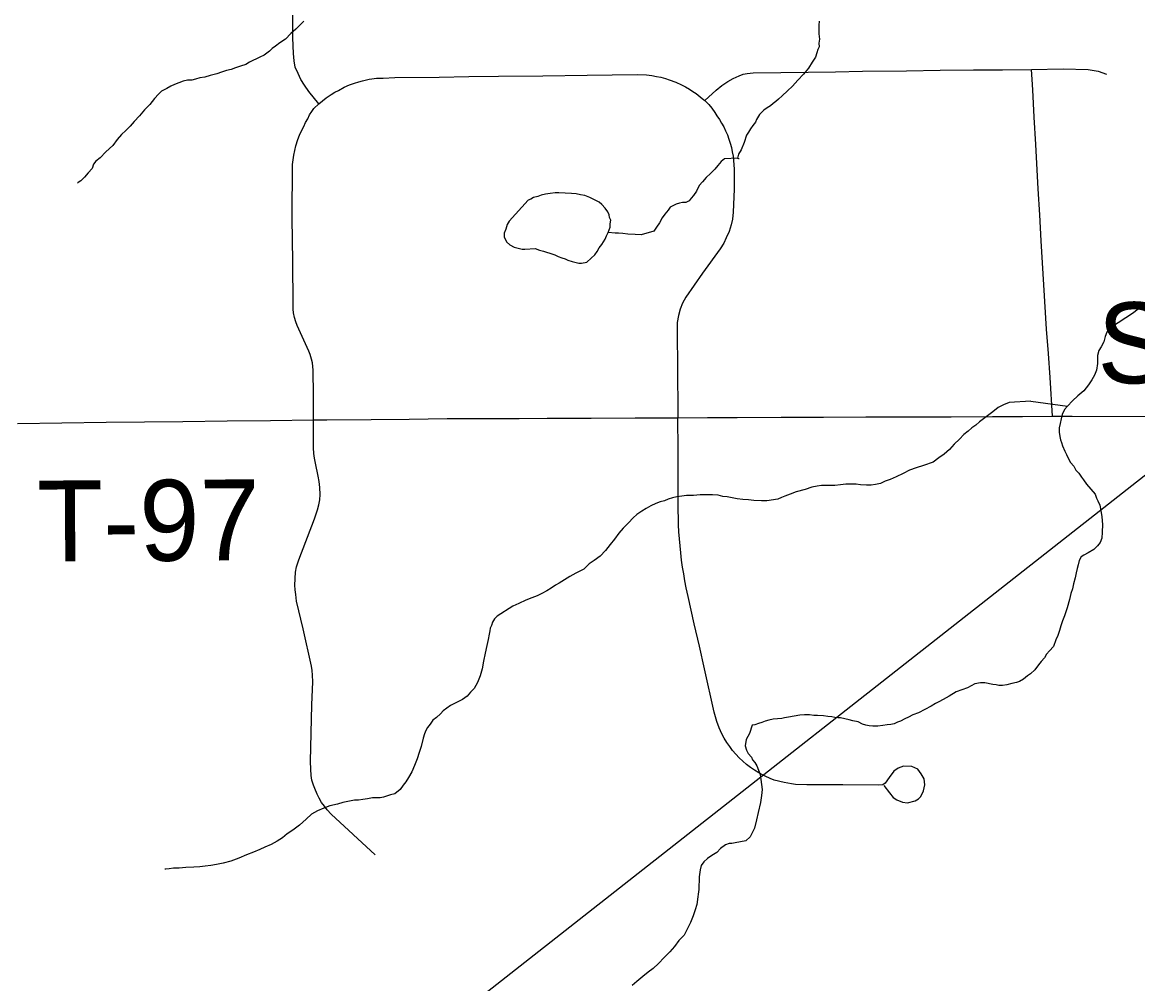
# Model space of a CAD drawing. Extents: x 103424 to 290657, y 38711 to 110967.
# Drawn here: x 214246.8473 to 214247.2385, y 40212.3083 to 40212.6456 of the extents above; entities that cross this region are included whole.
import ezdxf

# ---------------------------------------------------------------- set-up
doc = ezdxf.new("R2010")
doc.units = 0
for name, color, linetype in [('GM_X_Minor_Lake', 7, 'Continuous'), ('GM_X_Minor_River', 7, 'Continuous'), ('GM_X_Township_Road', 7, 'Continuous'), ('GM_X_Township_Road_Text', 7, 'Continuous'), ('SH_Text', 7, 'Continuous')]:
    doc.layers.add(name, color=color, linetype=linetype)

msp = doc.modelspace()

# ---------------------------------------------------------------- linework, layer by layer
at = {"layer": 'GM_X_Minor_Lake'}
for points in [[(214247.01806, 40212.57587), (214247.01743, 40212.57473), (214247.01688, 40212.57302), (214247.01632, 40212.57168), (214247.01634, 40212.57035), (214247.01712, 40212.56865), (214247.01827, 40212.56752), (214247.0198, 40212.56677), (214247.02171, 40212.56622), (214247.02266, 40212.56604), (214247.02361, 40212.56605), (214247.02722, 40212.56628), (214247.02875, 40212.56572), (214247.03008, 40212.56535), (214247.03123, 40212.56499), (214247.03237, 40212.56462), (214247.03409, 40212.56406), (214247.03524, 40212.56351), (214247.03657, 40212.56295), (214247.03772, 40212.56258), (214247.03867, 40212.56221), (214247.0402, 40212.56165), (214247.04115, 40212.56147), (214247.04249, 40212.56111), (214247.04344, 40212.56112), (214247.04533, 40212.56151), (214247.04684, 40212.56286), (214247.04815, 40212.56401), (214247.0489, 40212.56516), (214247.04965, 40212.5665), (214247.05058, 40212.56765), (214247.0517, 40212.56956), (214247.05226, 40212.57071), (214247.05282, 40212.57186), (214247.05319, 40212.57281), (214247.05355, 40212.57376), (214247.05354, 40212.5749), (214247.05372, 40212.57624), (214247.05332, 40212.57718), (214247.05312, 40212.57813), (214247.05273, 40212.57908), (214247.05177, 40212.5804), (214247.05061, 40212.58172), (214247.04965, 40212.58247), (214247.04869, 40212.58303), (214247.04755, 40212.58359), (214247.0464, 40212.58415), (214247.04468, 40212.58489), (214247.04316, 40212.58507), (214247.04163, 40212.58543), (214247.03992, 40212.5856), (214247.03555, 40212.58575), (214247.03422, 40212.58574), (214247.03251, 40212.58553), (214247.0308, 40212.58532), (214247.02929, 40212.58493), (214247.02815, 40212.58454), (214247.02663, 40212.58414), (214247.02569, 40212.58356), (214247.02474, 40212.58317), (214247.01806, 40212.57587)], [(214247.05058, 40212.56765), (214247.0517, 40212.56956), (214247.05226, 40212.57071), (214247.05282, 40212.57186), (214247.05319, 40212.57281), (214247.05355, 40212.57376), (214247.05354, 40212.5749), (214247.05372, 40212.57624), (214247.05332, 40212.57718), (214247.05312, 40212.57813), (214247.05273, 40212.57908), (214247.05177, 40212.5804), (214247.05061, 40212.58172), (214247.04965, 40212.58247), (214247.04869, 40212.58303), (214247.04755, 40212.58359), (214247.0464, 40212.58415), (214247.04468, 40212.58489), (214247.04316, 40212.58507), (214247.04163, 40212.58543), (214247.03992, 40212.5856), (214247.03555, 40212.58575), (214247.03422, 40212.58574), (214247.03251, 40212.58553), (214247.0308, 40212.58532), (214247.02929, 40212.58493), (214247.02815, 40212.58454), (214247.02663, 40212.58414), (214247.02569, 40212.58356), (214247.02474, 40212.58317), (214247.01806, 40212.57587)], [(214247.01806, 40212.57587), (214247.01743, 40212.57473), (214247.01688, 40212.57302), (214247.01632, 40212.57168), (214247.01634, 40212.57035), (214247.01712, 40212.56865), (214247.01827, 40212.56752), (214247.0198, 40212.56677), (214247.02171, 40212.56622), (214247.02266, 40212.56604), (214247.02361, 40212.56605), (214247.02722, 40212.56628), (214247.02875, 40212.56572), (214247.03008, 40212.56535), (214247.03123, 40212.56499), (214247.03237, 40212.56462), (214247.03409, 40212.56406), (214247.03524, 40212.56351), (214247.03657, 40212.56295), (214247.03772, 40212.56258), (214247.03867, 40212.56221), (214247.0402, 40212.56165), (214247.04115, 40212.56147), (214247.04249, 40212.56111), (214247.04344, 40212.56112), (214247.04533, 40212.56151), (214247.04684, 40212.56286), (214247.04815, 40212.56401), (214247.0489, 40212.56516), (214247.04965, 40212.5665), (214247.05058, 40212.56765)]]:
    msp.add_lwpolyline(points, dxfattribs=at)
at = {"layer": 'GM_X_Minor_River'}
for points in [[(214246.94608, 40212.64607), (214246.94477, 40212.64473), (214246.94326, 40212.64319), (214246.94157, 40212.64165)], [(214247.12684, 40212.64598), (214247.12667, 40212.64465), (214247.12668, 40212.64313), (214247.1267, 40212.64161), (214247.12691, 40212.63971), (214247.12674, 40212.63837), (214247.12675, 40212.63704), (214247.12638, 40212.63609), (214247.12602, 40212.63494), (214247.12547, 40212.63342), (214247.12435, 40212.6317), (214247.12304, 40212.62959), (214247.12135, 40212.62748), (214247.11929, 40212.62537), (214247.11741, 40212.62326), (214247.11572, 40212.62153), (214247.11384, 40212.6198), (214247.11252, 40212.61865), (214247.11158, 40212.61788), (214247.11064, 40212.61711), (214247.1097, 40212.61634), (214247.10857, 40212.61557), (214247.10744, 40212.6148), (214247.10593, 40212.61326), (214247.10481, 40212.61154), (214247.10444, 40212.61059), (214247.10351, 40212.60944), (214247.10276, 40212.60829), (214247.10201, 40212.60714), (214247.10127, 40212.60599), (214247.10053, 40212.60351), (214247.09943, 40212.60084), (214247.09849, 40212.59931), (214247.09813, 40212.59797), (214247.09851, 40212.59779), (214247.0987, 40212.59779)], [(214246.94157, 40212.64165), (214246.93969, 40212.63973), (214246.93762, 40212.63838), (214246.93611, 40212.63723), (214246.93498, 40212.63645), (214246.93404, 40212.63549), (214246.93216, 40212.63414), (214246.93064, 40212.63337), (214246.92705, 40212.63162), (214246.92573, 40212.63085), (214246.92384, 40212.63026), (214246.92213, 40212.62967), (214246.92062, 40212.62909), (214246.91891, 40212.62869), (214246.91721, 40212.6281), (214246.91551, 40212.62751), (214246.91323, 40212.62692), (214246.91134, 40212.62633), (214246.90963, 40212.62612), (214246.90811, 40212.62573), (214246.90679, 40212.62534), (214246.90527, 40212.62532), (214246.90375, 40212.62492), (214246.90224, 40212.62434), (214246.90072, 40212.62375), (214246.8994, 40212.62317), (214246.89808, 40212.6224), (214246.89619, 40212.62143), (214246.89506, 40212.62046), (214246.89375, 40212.61893), (214246.89206, 40212.61682), (214246.89018, 40212.6149), (214246.8885, 40212.61279), (214246.88662, 40212.61087), (214246.88512, 40212.60915), (214246.88362, 40212.60761), (214246.88211, 40212.60627), (214246.88061, 40212.60454), (214246.87911, 40212.60243), (214246.87667, 40212.60013), (214246.8746, 40212.59802), (214246.8731, 40212.59686), (214246.87235, 40212.5959), (214246.8718, 40212.59438), (214246.87048, 40212.59284), (214246.86917, 40212.59131), (214246.86786, 40212.58996), (214246.86691, 40212.58938), (214246.86672, 40212.58919)], [(214247.09813, 40212.59797), (214247.09357, 40212.59774), (214247.09244, 40212.59678), (214247.09131, 40212.59543), (214247.09019, 40212.59409), (214247.08869, 40212.59256), (214247.08718, 40212.59121), (214247.08587, 40212.58968), (214247.08475, 40212.58834), (214247.08382, 40212.58642), (214247.0827, 40212.58489), (214247.08195, 40212.58393), (214247.0812, 40212.58298), (214247.08006, 40212.58239), (214247.07892, 40212.58238), (214247.07778, 40212.58218), (214247.07665, 40212.58179), (214247.0757, 40212.5814), (214247.07457, 40212.58082), (214247.07382, 40212.57967), (214247.0727, 40212.57833), (214247.07176, 40212.57699), (214247.07083, 40212.57527), (214247.06971, 40212.57374), (214247.06878, 40212.5724), (214247.06442, 40212.57102), (214247.06233, 40212.57119), (214247.05966, 40212.57135), (214247.05795, 40212.57153), (214247.05643, 40212.5717), (214247.05529, 40212.57169), (214247.05282, 40212.57186)], [(214247.23863, 40212.54501), (214247.23675, 40212.54347), (214247.2343, 40212.54192), (214247.23166, 40212.54019), (214247.22977, 40212.53903), (214247.22826, 40212.53806), (214247.2277, 40212.53692), (214247.22715, 40212.53539), (214247.2266, 40212.53348), (214247.22567, 40212.53176), (214247.22493, 40212.53042), (214247.22438, 40212.52871), (214247.22439, 40212.52776), (214247.22441, 40212.52586), (214247.22406, 40212.52357), (214247.22332, 40212.52185), (214247.22239, 40212.52013), (214247.22127, 40212.51841), (214247.21958, 40212.5163), (214247.21751, 40212.51457), (214247.21563, 40212.51284), (214247.21394, 40212.51092), (214247.21281, 40212.50977), (214247.21208, 40212.50805), (214247.21171, 40212.50653), (214247.21135, 40212.50481), (214247.21099, 40212.50329), (214247.21101, 40212.50177), (214247.21121, 40212.50025), (214247.21142, 40212.49911), (214247.21181, 40212.49816), (214247.2122, 40212.49703), (214247.21299, 40212.49513), (214247.21357, 40212.494), (214247.21415, 40212.49267), (214247.21493, 40212.49116), (214247.21609, 40212.48984), (214247.21686, 40212.48852), (214247.21783, 40212.48739), (214247.21879, 40212.48607), (214247.21956, 40212.48512), (214247.22053, 40212.48361), (214247.22361, 40212.48003), (214247.22401, 40212.47871), (214247.22459, 40212.47776), (214247.22518, 40212.47625), (214247.22558, 40212.47435), (214247.22599, 40212.47207), (214247.22621, 40212.46941), (214247.22605, 40212.46675), (214247.22588, 40212.46466), (214247.22533, 40212.46313), (214247.22439, 40212.46198), (214247.22308, 40212.46064), (214247.22119, 40212.45948), (214247.21968, 40212.4587), (214247.21874, 40212.45812), (214247.21799, 40212.45678), (214247.21763, 40212.45526), (214247.21727, 40212.45392), (214247.2169, 40212.4524), (214247.21654, 40212.45068), (214247.216, 40212.44859), (214247.21564, 40212.44687), (214247.21509, 40212.44516), (214247.21454, 40212.44306), (214247.21381, 40212.4402), (214247.2129, 40212.43734), (214247.21216, 40212.43562), (214247.21161, 40212.43391), (214247.21106, 40212.43219), (214247.21051, 40212.43047), (214247.20976, 40212.42894), (214247.20903, 40212.42666), (214247.20753, 40212.42512)], [(214247.201, 40212.51269), (214247.1934, 40212.51224), (214247.19151, 40212.51146), (214247.18962, 40212.51049), (214247.18774, 40212.50895), (214247.18491, 40212.50683), (214247.18302, 40212.50548), (214247.18171, 40212.50433), (214247.18039, 40212.50336), (214247.17907, 40212.50221), (214247.17756, 40212.50105), (214247.17606, 40212.49933), (214247.17418, 40212.4976), (214247.17249, 40212.49568), (214247.17061, 40212.49414), (214247.16873, 40212.49279), (214247.16684, 40212.49125), (214247.16344, 40212.49008), (214247.16078, 40212.48929), (214247.15851, 40212.48851), (214247.15625, 40212.48734), (214247.15379, 40212.48618), (214247.15171, 40212.48521), (214247.15001, 40212.48462), (214247.1483, 40212.48384), (214247.1466, 40212.48344), (214247.14508, 40212.48324), (214247.14337, 40212.48322), (214247.14128, 40212.48339), (214247.13975, 40212.48357), (214247.13804, 40212.48355), (214247.13614, 40212.48353), (214247.13424, 40212.48332), (214247.13235, 40212.48311), (214247.13064, 40212.48309), (214247.12912, 40212.48308), (214247.1276, 40212.48306), (214247.12608, 40212.48286), (214247.12418, 40212.48246), (214247.12191, 40212.48168), (214247.11869, 40212.48088), (214247.11661, 40212.4801), (214247.11471, 40212.47932), (214247.11358, 40212.47893), (214247.11226, 40212.47835), (214247.10846, 40212.47774), (214247.10656, 40212.47772), (214247.1039, 40212.47788), (214247.10199, 40212.47805), (214247.10009, 40212.47823), (214247.098, 40212.47839), (214247.09628, 40212.47876), (214247.09457, 40212.47912), (214247.09305, 40212.4793), (214247.09133, 40212.47966), (214247.08943, 40212.47983), (214247.08734, 40212.47981), (214247.08506, 40212.47979), (214247.08278, 40212.47957), (214247.08031, 40212.47955), (214247.0786, 40212.47934), (214247.07689, 40212.47913), (214247.07538, 40212.47874), (214247.07386, 40212.47834), (214247.07254, 40212.47776), (214247.07102, 40212.47736), (214247.06951, 40212.47678), (214247.06781, 40212.476), (214247.06611, 40212.47503), (214247.0646, 40212.47407), (214247.0629, 40212.47291), (214247.06158, 40212.47176), (214247.05989, 40212.47003), (214247.05801, 40212.46811), (214247.05651, 40212.46638), (214247.05502, 40212.46428), (214247.05352, 40212.46236), (214247.05183, 40212.46025), (214247.04996, 40212.45833), (214247.04788, 40212.45679), (214247.04619, 40212.45563), (214247.04431, 40212.45371), (214247.04147, 40212.45235), (214247.03939, 40212.45119), (214247.03751, 40212.45003), (214247.03562, 40212.44887), (214247.0343, 40212.4481), (214247.03279, 40212.44713), (214247.03128, 40212.44617), (214247.02958, 40212.4452), (214247.02788, 40212.44442), (214247.02599, 40212.44364), (214247.02391, 40212.44286), (214247.02145, 40212.4417)], [(214247.201, 40212.51269), (214247.21394, 40212.51092)], [(214247.02145, 40212.4417), (214247.01937, 40212.44073), (214247.0139, 40212.43725), (214247.01296, 40212.43629), (214247.01221, 40212.43514), (214247.01184, 40212.434), (214247.01147, 40212.43304), (214247.0113, 40212.43209), (214247.01112, 40212.43095), (214247.01076, 40212.42904), (214247.01022, 40212.42695), (214247.00968, 40212.42428), (214247.00914, 40212.42142), (214247.0086, 40212.41876), (214247.00787, 40212.41628), (214247.00695, 40212.41399), (214247.00583, 40212.41188), (214247.00451, 40212.41054), (214247.00339, 40212.4092), (214247.00169, 40212.40804), (214246.9998, 40212.40707), (214246.99754, 40212.40591), (214246.99622, 40212.40494), (214246.9949, 40212.40398), (214246.99396, 40212.40302), (214246.99264, 40212.40168), (214246.99132, 40212.40071), (214246.99039, 40212.39937), (214246.98945, 40212.39822), (214246.9889, 40212.39708), (214246.98834, 40212.39593), (214246.98798, 40212.39441), (214246.98725, 40212.39155), (214246.98651, 40212.38945), (214246.98578, 40212.38716), (214246.98486, 40212.38487), (214246.98393, 40212.38258), (214246.98281, 40212.38067), (214246.98188, 40212.37914), (214246.98094, 40212.37799), (214246.97982, 40212.37645), (214246.97794, 40212.37492), (214246.97642, 40212.37452), (214246.97396, 40212.37373), (214246.97282, 40212.37353), (214246.97168, 40212.37352), (214246.97016, 40212.37351), (214246.96846, 40212.37311), (214246.96675, 40212.3729), (214246.96523, 40212.3727), (214246.9639, 40212.37268), (214246.95973, 40212.37188), (214246.95783, 40212.37129), (214246.95518, 40212.37069), (214246.9531, 40212.36991), (214246.95083, 40212.36894), (214246.94875, 40212.36778), (214246.94687, 40212.36605), (214246.94461, 40212.36394), (214246.94216, 40212.3622), (214246.94028, 40212.36085), (214246.93858, 40212.3595), (214246.9367, 40212.35834), (214246.93462, 40212.35718), (214246.93235, 40212.35621), (214246.93065, 40212.35543), (214246.92838, 40212.35446), (214246.92592, 40212.35348), (214246.92327, 40212.35232), (214246.92043, 40212.35134), (214246.91778, 40212.35055), (214246.9155, 40212.35015), (214246.91342, 40212.34975), (214246.91152, 40212.34954), (214246.90962, 40212.34933), (214246.90753, 40212.34912), (214246.90468, 40212.34909), (214246.9024, 40212.34887), (214246.90031, 40212.34885), (214246.89879, 40212.34865), (214246.89766, 40212.34845), (214246.89728, 40212.34844)], [(214247.20753, 40212.42512), (214247.20659, 40212.42397), (214247.20585, 40212.42263), (214247.20472, 40212.42129), (214247.20378, 40212.42014), (214247.20247, 40212.41842), (214247.20097, 40212.41707), (214247.19984, 40212.4163), (214247.19852, 40212.41514), (214247.19701, 40212.41437), (214247.19606, 40212.41398), (214247.19436, 40212.41358), (214247.19265, 40212.41318), (214247.19113, 40212.41298), (214247.1898, 40212.41297), (214247.18885, 40212.41315), (214247.18771, 40212.41332), (214247.18485, 40212.41387), (214247.18333, 40212.41385), (214247.18143, 40212.41345), (214247.17879, 40212.4121), (214247.17481, 40212.41072), (214247.17236, 40212.40918), (214247.17028, 40212.40802), (214247.16877, 40212.40724), (214247.16764, 40212.40666), (214247.16613, 40212.40569), (214247.16386, 40212.40453), (214247.16159, 40212.40337), (214247.1597, 40212.40259), (214247.15819, 40212.40181), (214247.15687, 40212.40123), (214247.15536, 40212.40045), (214247.15422, 40212.40006), (214247.15309, 40212.39948), (214247.15195, 40212.39928), (214247.15062, 40212.39908), (214247.1491, 40212.39887), (214247.14739, 40212.39866), (214247.14568, 40212.39865), (214247.14435, 40212.39882), (214247.14321, 40212.399), (214247.14206, 40212.39937), (214247.14053, 40212.40012), (214247.13863, 40212.40048), (214247.13729, 40212.40084), (214247.13577, 40212.40121), (214247.13425, 40212.40157), (214247.1333, 40212.40156), (214247.13234, 40212.40174), (214247.1312, 40212.40192), (214247.12987, 40212.4021), (214247.12835, 40212.40228), (214247.12625, 40212.40244), (214247.12492, 40212.40243), (214247.1234, 40212.40261), (214247.12169, 40212.40259), (214247.11998, 40212.40257), (214247.11808, 40212.40217), (214247.116, 40212.40177), (214247.11467, 40212.40157), (214247.11372, 40212.40137), (214247.11068, 40212.40115), (214247.10917, 40212.40075), (214247.10784, 40212.40036), (214247.1067, 40212.39997), (214247.10557, 40212.39958), (214247.10424, 40212.39918), (214247.10329, 40212.39898), (214247.10238, 40212.39612), (214247.10126, 40212.39402), (214247.10091, 40212.39173), (214247.10131, 40212.39022), (214247.10189, 40212.38908), (214247.10304, 40212.38776), (214247.10344, 40212.38682), (214247.10421, 40212.38587), (214247.10498, 40212.38474), (214247.10557, 40212.38323), (214247.10616, 40212.38171), (214247.10679, 40212.37639), (214247.10662, 40212.3743), (214247.10627, 40212.37183), (214247.10536, 40212.3684), (214247.10482, 40212.36573), (214247.1041, 40212.36287), (214247.10317, 40212.36096), (214247.10261, 40212.35981), (214247.10111, 40212.35847), (214247.09921, 40212.35807), (214247.09731, 40212.35767), (214247.09618, 40212.35747), (214247.09522, 40212.35746), (214247.0939, 40212.35707), (214247.0922, 40212.35572), (214247.09089, 40212.35437), (214247.08919, 40212.35322), (214247.08768, 40212.35225), (214247.08636, 40212.3511), (214247.08543, 40212.34976), (214247.08507, 40212.34823)], [(214247.08507, 40212.34823), (214247.08472, 40212.34576), (214247.08458, 40212.34138), (214247.08441, 40212.33967), (214247.08423, 40212.33872), (214247.08388, 40212.33605), (214247.08333, 40212.33415), (214247.0826, 40212.33205), (214247.08167, 40212.32976), (214247.08074, 40212.32785), (214247.07944, 40212.32536), (214247.07756, 40212.32344), (214247.07607, 40212.32134), (214247.07438, 40212.31942), (214247.0725, 40212.3175), (214247.07044, 40212.31539), (214247.06856, 40212.31366), (214247.06686, 40212.31231), (214247.06498, 40212.31077), (214247.06291, 40212.30904), (214247.06121, 40212.30769)]]:
    msp.add_lwpolyline(points, dxfattribs=at)
at = {"layer": 'GM_X_Township_Road'}
for points in [[(214246.9513, 40212.61701), (214246.94783, 40212.6213), (214246.94635, 40212.62352), (214246.94507, 40212.62552), (214246.94405, 40212.62766), (214246.94309, 40212.62987), (214246.94265, 40212.63214), (214246.94244, 40212.63469), (214246.94216, 40212.64016), (214246.9422, 40212.65473), (214246.94221, 40212.66176)], [(214246.9495, 40212.50609), (214246.94945, 40212.5148), (214246.9494, 40212.52352), (214246.94929, 40212.52484), (214246.94907, 40212.52615), (214246.94879, 40212.52743), (214246.94829, 40212.52901), (214246.94779, 40212.53023), (214246.94377, 40212.53926), (214246.9433, 40212.54049), (214246.94283, 40212.54208), (214246.94249, 40212.5437), (214246.94235, 40212.54501), (214246.94228, 40212.54658), (214246.94216, 40212.56172), (214246.94203, 40212.57686), (214246.94214, 40212.59569), (214246.9423, 40212.59737), (214246.94254, 40212.59904), (214246.94288, 40212.60069), (214246.94328, 40212.60233), (214246.94397, 40212.60447), (214246.94458, 40212.60604), (214246.94527, 40212.60758), (214246.94605, 40212.60908), (214246.94665, 40212.61048), (214246.94743, 40212.61178), (214246.94808, 40212.61317), (214246.94886, 40212.61431), (214246.94963, 40212.61538), (214246.9513, 40212.61701), (214246.95396, 40212.61918), (214246.95568, 40212.62032), (214246.95694, 40212.6211), (214246.95821, 40212.62175), (214246.96025, 40212.62285), (214246.96205, 40212.62367), (214246.96381, 40212.62428), (214246.9654, 40212.62477), (214246.96666, 40212.6251), (214246.96801, 40212.62543), (214246.96899, 40212.62567), (214246.96997, 40212.62584), (214246.97156, 40212.626), (214246.97385, 40212.62608), (214246.97798, 40212.62624), (214246.99351, 40212.62644), (214247.00394, 40212.62656), (214247.01437, 40212.62669), (214247.0299, 40212.62688), (214247.04544, 40212.62706), (214247.05423, 40212.62716), (214247.06302, 40212.62726), (214247.06624, 40212.62722), (214247.06812, 40212.62698), (214247.0698, 40212.62665), (214247.07127, 40212.62636), (214247.07286, 40212.62592), (214247.07421, 40212.62547), (214247.07654, 40212.62461), (214247.07854, 40212.62371), (214247.07997, 40212.62297), (214247.08135, 40212.62216), (214247.08254, 40212.62134), (214247.08368, 40212.62069), (214247.08581, 40212.61893), (214247.08672, 40212.61814), (214247.0881, 40212.61677), (214247.08916, 40212.61554), (214247.09018, 40212.61403), (214247.09097, 40212.61284), (214247.09182, 40212.61156), (214247.0926, 40212.61025), (214247.09334, 40212.6089), (214247.094, 40212.60751), (214247.09461, 40212.6061), (214247.09513, 40212.60466), (214247.09561, 40212.6032), (214247.09601, 40212.60172), (214247.09634, 40212.60021), (214247.0966, 40212.5987), (214247.09679, 40212.59717), (214247.09691, 40212.59565), (214247.09695, 40212.59411), (214247.09704, 40212.58707), (214247.09667, 40212.57903), (214247.09639, 40212.57658), (214247.0959, 40212.57453), (214247.0952, 40212.57221), (214247.09422, 40212.56996), (214247.09332, 40212.56808), (214247.09214, 40212.5661), (214247.08593, 40212.55758), (214247.08001, 40212.54917), (214247.07891, 40212.54713), (214247.07809, 40212.54492), (214247.07752, 40212.54271), (214247.07703, 40212.54027), (214247.07698, 40212.53769), (214247.0771, 40212.52342), (214247.07723, 40212.50915), (214247.07727, 40212.50687)], [(214247.08672, 40212.61814), (214247.0907, 40212.62185), (214247.0927, 40212.62351), (214247.09474, 40212.62488), (214247.09659, 40212.62593), (214247.09875, 40212.62689), (214247.10018, 40212.62744), (214247.1016, 40212.62772), (214247.10365, 40212.62794), (214247.11332, 40212.62805), (214247.123, 40212.62817), (214247.13248, 40212.62831), (214247.14196, 40212.62846), (214247.15749, 40212.62865), (214247.16924, 40212.62879), (214247.18098, 40212.62893), (214247.19115, 40212.62901), (214247.20132, 40212.62909), (214247.21241, 40212.62926), (214247.22112, 40212.62909), (214247.2246, 40212.62853), (214247.22755, 40212.62747)], [(214247.20867, 40212.5074), (214247.20783, 40212.52095), (214247.20721, 40212.52947), (214247.20659, 40212.53799), (214247.20565, 40212.55349), (214247.20471, 40212.569), (214247.20416, 40212.5781), (214247.2036, 40212.5872), (214247.20276, 40212.60271), (214247.20224, 40212.61231), (214247.20171, 40212.62192), (214247.20148, 40212.62559), (214247.20132, 40212.62909)], [(214246.84568, 40212.5049), (214246.86122, 40212.50508), (214246.87675, 40212.50527), (214246.8902, 40212.50543), (214246.90365, 40212.50559), (214246.91918, 40212.50576), (214246.93434, 40212.50592), (214246.9495, 40212.50609), (214246.95412, 40212.50614), (214246.96965, 40212.5063), (214246.98299, 40212.50643), (214246.99632, 40212.50657), (214247.01186, 40212.50663), (214247.02163, 40212.50666), (214247.03141, 40212.5067), (214247.04685, 40212.50676), (214247.06228, 40212.50682), (214247.07727, 40212.50687), (214247.08763, 40212.50695), (214247.09799, 40212.50702), (214247.11352, 40212.50706), (214247.12835, 40212.5071), (214247.14317, 40212.50714), (214247.15871, 40212.50718), (214247.17314, 40212.50722), (214247.18757, 40212.50726), (214247.19812, 40212.50733), (214247.20867, 40212.5074), (214247.21551, 40212.50745), (214247.34223, 40212.50735)], [(214246.97112, 40212.35349), (214246.96341, 40212.36062), (214246.9557, 40212.36775), (214246.95431, 40212.36926), (214246.95327, 40212.37056), (214246.95232, 40212.37192), (214246.95149, 40212.37334), (214246.95075, 40212.37483), (214246.94997, 40212.37674), (214246.94941, 40212.3779), (214246.94891, 40212.37965), (214246.94862, 40212.38136), (214246.94852, 40212.38352), (214246.94846, 40212.38628), (214246.94867, 40212.39621), (214246.94888, 40212.40614), (214246.94919, 40212.4142), (214246.94913, 40212.41655), (214246.94897, 40212.41817), (214246.94871, 40212.41976), (214246.94584, 40212.43282), (214246.94354, 40212.44254), (214246.94323, 40212.4448), (214246.94304, 40212.44644), (214246.94295, 40212.44809), (214246.94316, 40212.45273), (214246.94354, 40212.4546), (214246.94433, 40212.45705), (214246.94983, 40212.47141), (214246.95091, 40212.47458), (214246.95132, 40212.47633), (214246.95167, 40212.47805), (214246.9518, 40212.47995), (214246.95164, 40212.48236), (214246.95148, 40212.48456), (214246.95113, 40212.48643), (214246.95019, 40212.49093), (214246.94976, 40212.49266), (214246.94957, 40212.49437), (214246.94945, 40212.49631), (214246.9495, 40212.50609)], [(214247.14944, 40212.37778), (214247.15147, 40212.37529), (214247.15281, 40212.37365), (214247.15399, 40212.37286), (214247.156, 40212.37193), (214247.15784, 40212.37172), (214247.16053, 40212.37244), (214247.1617, 40212.37315), (214247.1625, 40212.37399), (214247.16342, 40212.37592), (214247.16388, 40212.3781), (214247.16363, 40212.38015), (214247.16263, 40212.38196), (214247.16137, 40212.38359), (214247.15927, 40212.38451), (214247.15642, 40212.3846), (214247.15453, 40212.38393), (214247.15298, 40212.38288), (214247.15139, 40212.38061), (214247.14996, 40212.3786), (214247.14919, 40212.37805), (214247.14763, 40212.37797), (214247.13507, 40212.37804), (214247.1225, 40212.3781), (214247.11851, 40212.37818), (214247.11713, 40212.37843), (214247.11453, 40212.37889), (214247.11098, 40212.37974), (214247.10966, 40212.38025), (214247.10786, 40212.38107), (214247.10714, 40212.38142), (214247.1056, 40212.38225), (214247.10413, 40212.38317), (214247.10271, 40212.38416), (214247.10133, 40212.38522), (214247.10001, 40212.38636), (214247.09875, 40212.38756), (214247.09757, 40212.38882), (214247.09646, 40212.39015), (214247.09542, 40212.39154), (214247.09442, 40212.39297), (214247.09352, 40212.39446), (214247.09272, 40212.39599), (214247.09175, 40212.39809), (214247.09092, 40212.40026), (214247.09042, 40212.40192), (214247.09, 40212.4036), (214247.08658, 40212.41875), (214247.08479, 40212.42667), (214247.08301, 40212.43458), (214247.08085, 40212.44416), (214247.08021, 40212.44717), (214247.07974, 40212.4496), (214247.07931, 40212.45205), (214247.07891, 40212.4545), (214247.07858, 40212.45695), (214247.07827, 40212.45942), (214247.07801, 40212.46189), (214247.0778, 40212.46436), (214247.07764, 40212.46683), (214247.0775, 40212.46931), (214247.07742, 40212.47179), (214247.07738, 40212.47427), (214247.07734, 40212.48496), (214247.07731, 40212.49564), (214247.07727, 40212.50687)]]:
    msp.add_lwpolyline(points, dxfattribs=at)
at = {"layer": 'SH_Text'}
msp.add_line((214265.04189, 40226.47703), (214234.64719, 40202.58867), dxfattribs=at)

# ---------------------------------------------------------------- texts
at = {"layer": 'GM_X_Township_Road_Text'}
for s, rotation, p in [('SHERMAN', 0, (214247.22437, 40212.51896)), ('T-97', 0.3535, (214246.85259, 40212.45639))]:
    msp.add_text(s, height=0.028409, rotation=rotation, dxfattribs=at).set_placement(p)

doc.saveas('drawing.dxf')
